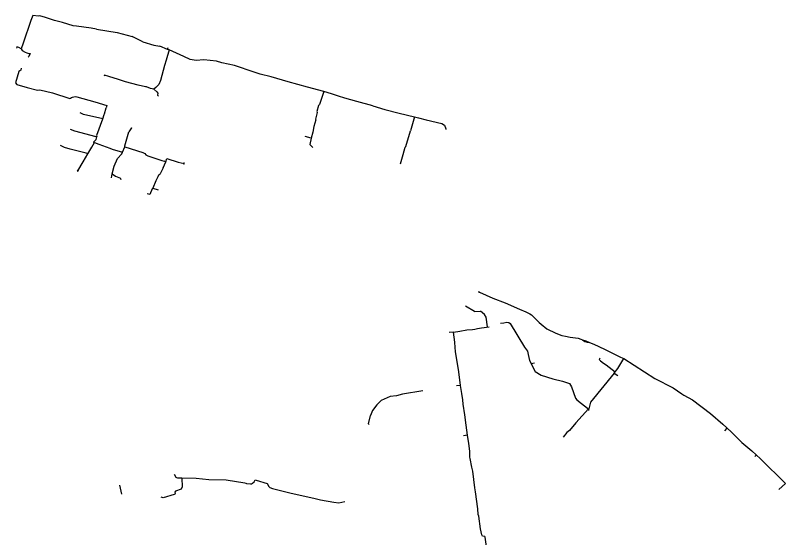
# Model space of a CAD drawing. Extents: x -651943 to -618711, y -1138561 to -1100552.
# Drawn here: x -620404 to -619663, y -1121434 to -1120931 of the extents above; entities that cross this region are included whole.
import ezdxf

# ---------------------------------------------------------------- set-up
doc = ezdxf.new("R2010")
doc.units = 0
doc.layers.add('KT trasa', color=7, linetype='Continuous')

msp = doc.modelspace()

# ---------------------------------------------------------------- linework, layer by layer
at = {"layer": 'KT trasa'}
for p, q in [((-620389.15, -1120935.96), (-620396.53, -1120957.59)), ((-620387.19, -1120930.92), (-620389.15, -1120935.96)), ((-620381.85, -1120931.69), (-620387.19, -1120930.92)), ((-620380.41, -1120931.44), (-620381.85, -1120931.69)), ((-620375.16, -1120933.04), (-620380.41, -1120931.44)), ((-620366.41, -1120935.7), (-620375.16, -1120933.04)), ((-620358.66, -1120937.83), (-620366.41, -1120935.7)), ((-620348.61, -1120940.86), (-620358.66, -1120937.83)), ((-620345.21, -1120941.21), (-620348.61, -1120940.86)), ((-620331.03, -1120943.06), (-620345.21, -1120941.21)), ((-620325.93, -1120944.11), (-620331.03, -1120943.06)), ((-620325.93, -1120944.11), (-620306.2, -1120947.43)), ((-620306.2, -1120947.43), (-620291.86, -1120951.17)), ((-620396.53, -1120957.59), (-620398.55, -1120963.16)), ((-620281.61, -1120956.25), (-620291.86, -1120951.17)), ((-620281.61, -1120956.25), (-620270.99, -1120959.49)), ((-620402.61, -1120961.09), (-620403.11, -1120962.56)), ((-620400.85, -1120961.69), (-620402.61, -1120961.09)), ((-620398.55, -1120963.16), (-620400.85, -1120961.69)), ((-620398.55, -1120963.16), (-620397.6, -1120964.78)), ((-620397.6, -1120964.78), (-620394.6, -1120966.47)), ((-620270.99, -1120959.49), (-620265.08, -1120960.43)), ((-620257.65, -1120963.7), (-620265.08, -1120960.43)), ((-620256.04, -1120964.11), (-620258.96, -1120973.88)), ((-620257.65, -1120963.7), (-620257.03, -1120961.83)), ((-620256.04, -1120964.11), (-620257.65, -1120963.7)), ((-620241.89, -1120970.53), (-620256.04, -1120964.11)), ((-620394.6, -1120966.47), (-620393.01, -1120966.92)), ((-620393.01, -1120966.92), (-620391.15, -1120967.44)), ((-620391.02, -1120970.55), (-620391.89, -1120971.19)), ((-620391.15, -1120967.44), (-620389.96, -1120967.74)), ((-620389.96, -1120967.74), (-620391.02, -1120970.55)), ((-620235.99, -1120973.47), (-620241.89, -1120970.53)), ((-620260.66, -1120979.14), (-620264.63, -1120993.74)), ((-620258.96, -1120973.88), (-620260.66, -1120979.14)), ((-620230.11, -1120974.21), (-620235.99, -1120973.47)), ((-620222.8, -1120973.81), (-620230.11, -1120974.21)), ((-620210.72, -1120975.08), (-620222.8, -1120973.81)), ((-620205.35, -1120976.53), (-620210.72, -1120975.08)), ((-620193.32, -1120979.1), (-620205.35, -1120976.53)), ((-620174.34, -1120985.56), (-620193.32, -1120979.1)), ((-620400.85, -1120985.01), (-620404.06, -1120995.8)), ((-620398.86, -1120983.62), (-620400.85, -1120985.01)), ((-620398.46, -1120981.77), (-620398.86, -1120983.62)), ((-620168.67, -1120987.54), (-620174.34, -1120985.56)), ((-620158.09, -1120990.02), (-620168.67, -1120987.54)), ((-620318.25, -1120988.52), (-620318.59, -1120989.53)), ((-620314.04, -1120989.88), (-620318.25, -1120988.52)), ((-620304.94, -1120992.59), (-620314.04, -1120989.88)), ((-620298.26, -1120994.89), (-620304.94, -1120992.59)), ((-620286.11, -1120997.98), (-620298.26, -1120994.89)), ((-620264.63, -1120993.74), (-620265.95, -1120997.34)), ((-620141.82, -1120994.84), (-620158.09, -1120990.02)), ((-620123.16, -1120999.87), (-620141.82, -1120994.84)), ((-620404.06, -1120995.8), (-620402.76, -1120997.37)), ((-620402.76, -1120997.37), (-620392.77, -1121000.41)), ((-620392.77, -1121000.41), (-620382.66, -1121002.99)), ((-620382.66, -1121002.99), (-620380.56, -1121002.62)), ((-620380.56, -1121002.62), (-620368.31, -1121005.53)), ((-620279.05, -1120999.84), (-620286.11, -1120997.98)), ((-620277.86, -1120999.71), (-620279.05, -1120999.84)), ((-620274.14, -1121001.24), (-620277.86, -1120999.71)), ((-620270.87, -1121001.85), (-620274.14, -1121001.24)), ((-620268.94, -1121000.34), (-620270.87, -1121001.85)), ((-620270.87, -1121001.85), (-620267.94, -1121004.36)), ((-620265.95, -1120997.34), (-620268.94, -1121000.34)), ((-620107.52, -1121004.31), (-620123.16, -1120999.87)), ((-620368.31, -1121005.53), (-620351.57, -1121010.84)), ((-620345, -1121009.21), (-620327.76, -1121014.08)), ((-620267.94, -1121004.36), (-620267.14, -1121005.66)), ((-620267.14, -1121005.66), (-620267.45, -1121007.81)), ((-620267.45, -1121007.81), (-620266.47, -1121008.19)), ((-620107.52, -1121004.31), (-620111.59, -1121016.73)), ((-620099.88, -1121006.51), (-620107.52, -1121004.31)), ((-620093.11, -1121008.62), (-620099.88, -1121006.51)), ((-620087.08, -1121010.44), (-620093.11, -1121008.62)), ((-620327.76, -1121014.08), (-620315.98, -1121017.55)), ((-620315.98, -1121017.55), (-620316.84, -1121019.9)), ((-620112.44, -1121017.53), (-620114.22, -1121023.54)), ((-620111.84, -1121017.06), (-620112.44, -1121017.53)), ((-620111.84, -1121017.06), (-620111.59, -1121016.73)), ((-620075.59, -1121013.82), (-620087.08, -1121010.44)), ((-620060.1, -1121018.05), (-620075.59, -1121013.82)), ((-620338.43, -1121026.35), (-620341.65, -1121024.81)), ((-620318.25, -1121025.64), (-620316.84, -1121019.9)), ((-620113.92, -1121024.5), (-620115.48, -1121030.9)), ((-620114.22, -1121023.54), (-620113.92, -1121024.5)), ((-620060.1, -1121018.05), (-620048.71, -1121021.37)), ((-620048.71, -1121021.37), (-620034.96, -1121024.88)), ((-620034.96, -1121024.88), (-620020.3, -1121028.54)), ((-620320.05, -1121030.48), (-620338.43, -1121026.35)), ((-620325.59, -1121046.29), (-620320.05, -1121030.48)), ((-620320.05, -1121030.48), (-620318.77, -1121026.22)), ((-620318.77, -1121026.22), (-620318.25, -1121025.64)), ((-620115.01, -1121031.41), (-620116.85, -1121037.74)), ((-620115.48, -1121030.9), (-620115.01, -1121031.41)), ((-620020.3, -1121028.54), (-620024.11, -1121041.93)), ((-620020.3, -1121028.54), (-620016.37, -1121029.51)), ((-620016.37, -1121029.51), (-620009.09, -1121031.39)), ((-620009.09, -1121031.39), (-619993.9, -1121035.1)), ((-620292.54, -1121039.26), (-620294.8, -1121043.14)), ((-620292.14, -1121039.37), (-620292.54, -1121039.26)), ((-620116.85, -1121037.74), (-620117.88, -1121043.24)), ((-619993.9, -1121035.1), (-619991.24, -1121036.64)), ((-619991.24, -1121036.64), (-619989.87, -1121040.09)), ((-620351.24, -1121040.46), (-620347.32, -1121042.13)), ((-620347.32, -1121042.13), (-620326.73, -1121047.61)), ((-620325.63, -1121047.95), (-620325.44, -1121046.99)), ((-620325.44, -1121046.99), (-620325.59, -1121046.29)), ((-620298.81, -1121056.39), (-620294.8, -1121043.14)), ((-620119.49, -1121048.97), (-620125.31, -1121047.39)), ((-620117.88, -1121043.24), (-620119.49, -1121048.97)), ((-620028.37, -1121057.13), (-620024.11, -1121041.93)), ((-619989.87, -1121040.09), (-619990, -1121040.64)), ((-620330.48, -1121057.86), (-620327.97, -1121053.29)), ((-620328.92, -1121052.83), (-620328.97, -1121052.8)), ((-620328.92, -1121052.83), (-620326.4, -1121050.41)), ((-620327.97, -1121053.29), (-620328.92, -1121052.83)), ((-620327.97, -1121053.29), (-620323.85, -1121054.9)), ((-620325.63, -1121047.95), (-620326.73, -1121047.61)), ((-620326.4, -1121050.41), (-620325.63, -1121047.95)), ((-620119.49, -1121048.97), (-620121, -1121055.28)), ((-620356.94, -1121058.16), (-620360.75, -1121056.25)), ((-620351.37, -1121059.6), (-620356.94, -1121058.16)), ((-620335.89, -1121063.51), (-620351.37, -1121059.6)), ((-620334.42, -1121064.04), (-620330.48, -1121057.86)), ((-620323.85, -1121054.9), (-620313.31, -1121058.61)), ((-620313.31, -1121058.61), (-620311.09, -1121059.77)), ((-620311.09, -1121059.77), (-620301.02, -1121062.46)), ((-620301.02, -1121062.46), (-620298.94, -1121057.37)), ((-620298.94, -1121057.37), (-620298.83, -1121057.1)), ((-620298.94, -1121057.37), (-620281.42, -1121062.93)), ((-620298.83, -1121057.1), (-620298.83, -1121057.04)), ((-620298.82, -1121056.87), (-620298.81, -1121056.39)), ((-620121, -1121055.28), (-620118.04, -1121058)), ((-620031.01, -1121064.79), (-620029.1, -1121057.86)), ((-620029.1, -1121057.86), (-620028.37, -1121057.13)), ((-620338.97, -1121071.94), (-620334.42, -1121064.04)), ((-620334.42, -1121064.04), (-620335.89, -1121063.51)), ((-620308.94, -1121076.15), (-620305.72, -1121068.8)), ((-620305.72, -1121068.8), (-620301.68, -1121064.31)), ((-620301.68, -1121064.31), (-620301.02, -1121062.46)), ((-620281.42, -1121062.93), (-620279.63, -1121063.96)), ((-620279.63, -1121063.96), (-620278.66, -1121065.16)), ((-620278.66, -1121065.16), (-620276.59, -1121066.23)), ((-620276.59, -1121066.23), (-620270.95, -1121068.17)), ((-620270.95, -1121068.17), (-620266.91, -1121069.31)), ((-620266.91, -1121069.31), (-620263.28, -1121070.73)), ((-620259.47, -1121072.03), (-620258.25, -1121068.67)), ((-620258.25, -1121068.67), (-620247.54, -1121072.13)), ((-620033.56, -1121073.69), (-620031.01, -1121064.79)), ((-620344.02, -1121080.49), (-620338.97, -1121071.94)), ((-620310.92, -1121083.36), (-620308.94, -1121076.15)), ((-620263.28, -1121070.73), (-620261.11, -1121071.26)), ((-620261.9, -1121077.79), (-620259.47, -1121072.03)), ((-620259.47, -1121072.03), (-620261.11, -1121071.26)), ((-620247.54, -1121072.13), (-620241.86, -1121073.45)), ((-620311.66, -1121087.25), (-620310.92, -1121083.36)), ((-620310.92, -1121083.36), (-620307.74, -1121085.72)), ((-620266.55, -1121084.73), (-620264.72, -1121083.42)), ((-620261.9, -1121077.79), (-620264.72, -1121083.42)), ((-620307.74, -1121085.72), (-620303.06, -1121087.63)), ((-620302.8, -1121088.68), (-620303.06, -1121087.63)), ((-620302.8, -1121088.68), (-620302.97, -1121089.36)), ((-620268.96, -1121090.13), (-620271.72, -1121097.3)), ((-620267.18, -1121086.19), (-620268.96, -1121090.13)), ((-620266.55, -1121084.73), (-620267.18, -1121086.19)), ((-620272.49, -1121097.78), (-620274.88, -1121103.27)), ((-620271.72, -1121097.3), (-620272.49, -1121097.78)), ((-620271.72, -1121097.3), (-620266.73, -1121098.76)), ((-620274.88, -1121103.27), (-620277.3, -1121102.76)), ((-619958.62, -1121196.5), (-619958.35, -1121197.17)), ((-619958.35, -1121197.17), (-619957.74, -1121197.44)), ((-619957.74, -1121197.44), (-619944.78, -1121203.16)), ((-619944.78, -1121203.16), (-619932.99, -1121207.75)), ((-619932.99, -1121207.75), (-619919.17, -1121213.77)), ((-619962.57, -1121216.03), (-619971.17, -1121210.88)), ((-619962.57, -1121216.03), (-619956.71, -1121215.56)), ((-619952.9, -1121218.89), (-619956.71, -1121215.56)), ((-619919.17, -1121213.77), (-619913.03, -1121216.17)), ((-619913.03, -1121216.17), (-619909.22, -1121218.25)), ((-619951.19, -1121221.35), (-619952.9, -1121218.89)), ((-619949.86, -1121230.77), (-619951.19, -1121221.35)), ((-619909.22, -1121218.25), (-619907.68, -1121219.21)), ((-619907.68, -1121219.21), (-619905.7, -1121220.95)), ((-619905.7, -1121220.95), (-619900.18, -1121226.47)), ((-619962.02, -1121232.87), (-619959.51, -1121232.38)), ((-619959.51, -1121232.38), (-619955.64, -1121231.68)), ((-619955.64, -1121231.68), (-619948.35, -1121230.54)), ((-619937.38, -1121227.29), (-619934.16, -1121226.71)), ((-619934.16, -1121226.71), (-619931.21, -1121226.35)), ((-619931.21, -1121226.35), (-619929.53, -1121226.37)), ((-619929.53, -1121226.37), (-619928.17, -1121227.5)), ((-619928.17, -1121227.5), (-619914.32, -1121250.39)), ((-619900.18, -1121226.47), (-619898.28, -1121228.23)), ((-619898.28, -1121228.23), (-619892.76, -1121232.74)), ((-619982.79, -1121235.75), (-619986.77, -1121236.18)), ((-619982.79, -1121235.75), (-619976.45, -1121234.74)), ((-619981.23, -1121245.34), (-619982.79, -1121235.75)), ((-619976.45, -1121234.74), (-619969.85, -1121233.63)), ((-619969.85, -1121233.63), (-619964.25, -1121233.32)), ((-619964.25, -1121233.32), (-619962.02, -1121232.87)), ((-619892.76, -1121232.74), (-619884.32, -1121236.69)), ((-619884.32, -1121236.69), (-619878.28, -1121238.88)), ((-619878.28, -1121238.88), (-619874.85, -1121239.72)), ((-619874.85, -1121239.72), (-619870.55, -1121240.59)), ((-619981.16, -1121250.64), (-619981.23, -1121245.34)), ((-619870.55, -1121240.59), (-619862.74, -1121241.75)), ((-619862.74, -1121241.75), (-619860.2, -1121242.45)), ((-619860.2, -1121242.45), (-619858.64, -1121243.13)), ((-619858.64, -1121243.13), (-619856.2, -1121244.74)), ((-619858.64, -1121243.13), (-619855.41, -1121244.24)), ((-619856.2, -1121244.74), (-619853.99, -1121245.32)), ((-619855.41, -1121244.24), (-619851.77, -1121245.74)), ((-619853.99, -1121245.32), (-619851.77, -1121245.74)), ((-619851.77, -1121245.74), (-619847.7, -1121247.34)), ((-619847.7, -1121247.34), (-619837.39, -1121252.24)), ((-619980.57, -1121254.31), (-619981.16, -1121250.64)), ((-619977.64, -1121273.89), (-619980.57, -1121254.31)), ((-619914.32, -1121250.39), (-619911.52, -1121254.09)), ((-619911.52, -1121254.09), (-619910.87, -1121257.17)), ((-619837.39, -1121252.24), (-619825.06, -1121258.32)), ((-619910.87, -1121257.17), (-619909.42, -1121262.95)), ((-619825.06, -1121258.32), (-619822.11, -1121259.91)), ((-619824.44, -1121270.8), (-619818.93, -1121261.14)), ((-619822.11, -1121259.91), (-619818.93, -1121261.14)), ((-619909.42, -1121262.95), (-619904.06, -1121273.58)), ((-619907.92, -1121265.91), (-619904.81, -1121265.29)), ((-619975.82, -1121287.02), (-619977.64, -1121273.89)), ((-619904.06, -1121273.58), (-619898.2, -1121277.1)), ((-619827.97, -1121275.37), (-619850.93, -1121303.36)), ((-619827.99, -1121275.36), (-619824.44, -1121270.8)), ((-619827.99, -1121275.36), (-619824.59, -1121277.5)), ((-619898.2, -1121277.1), (-619887.06, -1121280.79)), ((-619887.06, -1121280.79), (-619877.72, -1121283.11)), ((-619877.72, -1121283.11), (-619871.06, -1121285.15)), ((-619975.82, -1121287.02), (-619979.73, -1121287.63)), ((-619974.77, -1121294.74), (-619975.82, -1121287.02)), ((-619871.06, -1121285.15), (-619869.14, -1121288.49)), ((-619869.14, -1121288.49), (-619865.33, -1121299.28)), ((-620043.6, -1121297.72), (-620052.11, -1121301.7)), ((-620037.44, -1121297.02), (-620043.6, -1121297.72)), ((-620031.7, -1121295.53), (-620037.44, -1121297.02)), ((-620012.3, -1121292.15), (-620031.7, -1121295.53)), ((-619973.79, -1121301.04), (-619974.77, -1121294.74)), ((-619865.33, -1121299.28), (-619863.92, -1121300.97)), ((-620056.35, -1121305.86), (-620060.5, -1121311.22)), ((-620052.11, -1121301.7), (-620056.35, -1121305.86)), ((-619973.36, -1121305.01), (-619973.79, -1121301.04)), ((-619971.88, -1121315.43), (-619973.36, -1121305.01)), ((-619863.92, -1121300.97), (-619852.05, -1121310.34)), ((-620060.5, -1121311.22), (-620062.64, -1121316.15)), ((-619852.8, -1121309.74), (-619864.96, -1121323.25)), ((-620064.46, -1121324.09), (-620062.64, -1121316.15)), ((-619970.43, -1121325.42), (-619971.88, -1121315.43)), ((-620064.46, -1121324.09), (-620063.64, -1121324.65)), ((-619969.08, -1121334.84), (-619970.43, -1121325.42)), ((-619721.72, -1121330.88), (-619719.4, -1121328.25)), ((-619969.08, -1121334.84), (-619972.99, -1121335.48)), ((-619967.88, -1121342.84), (-619969.08, -1121334.84)), ((-619967.07, -1121350.41), (-619967.88, -1121342.84)), ((-619966.99, -1121356.08), (-619967.07, -1121350.41)), ((-619966.68, -1121357.34), (-619966.99, -1121356.08)), ((-619965.14, -1121365.87), (-619966.68, -1121357.34)), ((-619692.66, -1121355.56), (-619691.26, -1121354)), ((-619964.13, -1121369.48), (-619965.14, -1121365.87)), ((-619962.11, -1121385.65), (-619964.13, -1121369.48)), ((-620301.77, -1121391.74), (-620303.63, -1121383.12)), ((-619961.61, -1121389.56), (-619962.11, -1121385.65)), ((-619959.35, -1121405.77), (-619961.61, -1121389.56)), ((-619958.85, -1121411.28), (-619959.35, -1121405.77)), ((-619958.32, -1121413), (-619958.85, -1121411.28)), ((-619956.54, -1121425), (-619958.32, -1121413)), ((-619955.49, -1121430.83), (-619956.54, -1121425)), ((-619954.63, -1121432.04), (-619955.49, -1121430.83)), ((-619952.56, -1121432.54), (-619954.63, -1121432.04)), ((-619952.26, -1121433.25), (-619952.56, -1121432.54)), ((-619949.49, -1121452.59), (-619952.26, -1121433.25))]:
    msp.add_line(p, q, dxfattribs=at)
for points in [[(-620351.57, -1121010.84), (-620351.03, -1121010.46), (-620350.24, -1121010.01)], [(-620350.24, -1121010.01), (-620349.04, -1121009.54), (-620347.71, -1121009.22)], [(-620347.71, -1121009.22), (-620346.28, -1121009.08), (-620345, -1121009.21)], [(-620242.33, -1121073.69), (-620241.62, -1121073.92), (-620241.39, -1121073.21), (-620242.1, -1121072.98)], [(-620344.15, -1121079.98), (-620344.53, -1121080.63), (-620343.88, -1121081.01), (-620343.5, -1121080.36)], [(-619842.01, -1121260.76), (-619842.39, -1121262.06), (-619841.11, -1121263.38), (-619838.27, -1121265.71), (-619835.84, -1121267.29), (-619827.05, -1121274.15)], [(-619818.93, -1121261.14), (-619788.83, -1121280.31), (-619771.26, -1121289.38), (-619763.15, -1121295.34), (-619761.11, -1121296.63), (-619752.75, -1121300.96), (-619735.53, -1121314.12), (-619723.65, -1121324.28), (-619715.51, -1121331.88), (-619705.27, -1121341.9), (-619695.62, -1121350.13), (-619687.2, -1121357.61), (-619663.19, -1121381.4), (-619669.54, -1121387.27)], [(-619850.93, -1121303.36), (-619852.77, -1121311.04), (-619852.7, -1121311.1)], [(-619864.96, -1121323.25), (-619871.07, -1121330.47), (-619873.55, -1121332.42), (-619877.18, -1121336.84)], [(-620244.09, -1121376.29), (-620247.97, -1121376.23), (-620248.79, -1121376.16), (-620249.43, -1121375.73), (-620250.91, -1121372.95), (-620250.93, -1121372.71)], [(-620182.05, -1121381.46), (-620183.5, -1121381.15), (-620201.45, -1121378.21), (-620218.05, -1121377.89), (-620230.13, -1121376.79), (-620244.09, -1121376.29), (-620243.77, -1121384.61), (-620244.45, -1121387.09)], [(-620175.99, -1121381.2), (-620174.32, -1121379.95), (-620173.29, -1121378.12), (-620172.46, -1121378.33), (-620161.94, -1121381.62), (-620160.25, -1121384.28), (-620159.26, -1121385.45), (-620156.91, -1121386.39), (-620138.65, -1121390.72), (-620116.96, -1121395.7), (-620110.58, -1121397.19), (-620097.8, -1121399.43), (-620092.95, -1121400), (-620087.1, -1121398.86)], [(-620244.45, -1121387.09), (-620250.18, -1121388.87), (-620250.81, -1121389.95), (-620250.27, -1121391.03), (-620250.78, -1121391.78), (-620251.42, -1121392.18), (-620262.03, -1121395.2), (-620263.73, -1121394.65)], [(-620175.99, -1121381.2), (-620177.05, -1121381.99), (-620177.92, -1121382.17), (-620181.31, -1121381.89), (-620182.05, -1121381.46)]]:
    msp.add_lwpolyline(points, dxfattribs=at)

doc.saveas('drawing.dxf')
